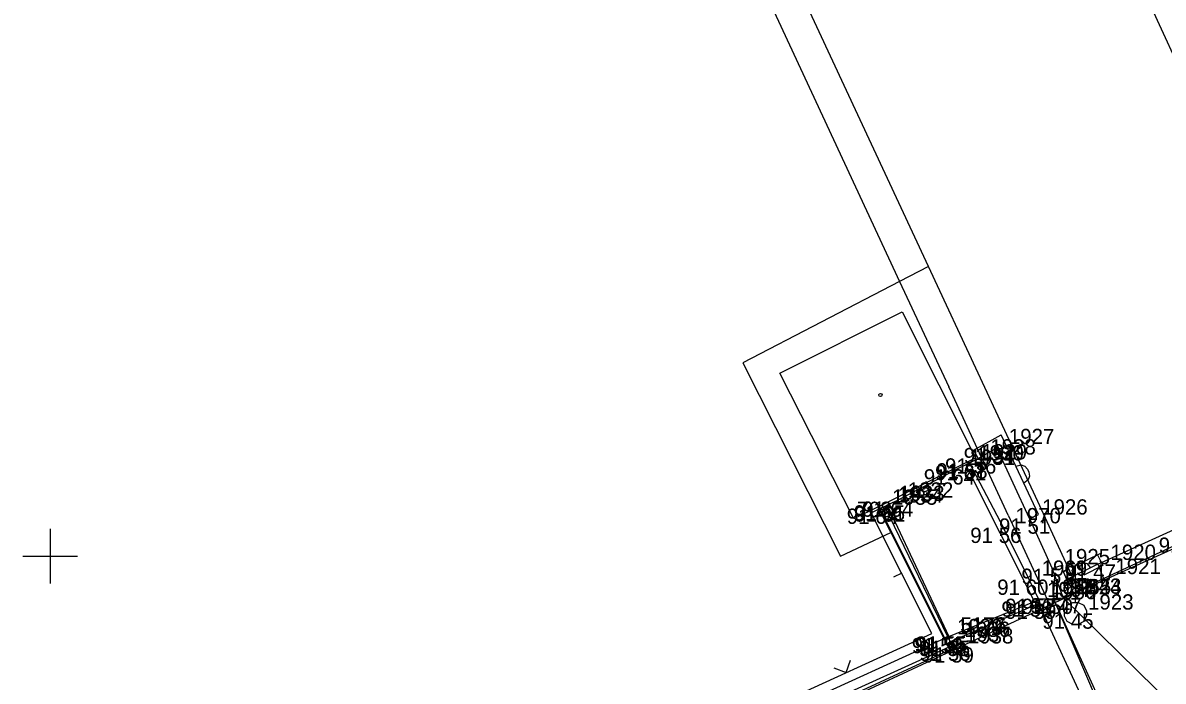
# Model space of a CAD drawing. Extents: x -711081 to -709338, y -1025122 to -1024092.
# Drawn here: x -710850.5 to -710829.62, y -1024952.29 to -1024940.24 of the extents above; entities that cross this region are included whole.
import ezdxf

# ---------------------------------------------------------------- set-up
doc = ezdxf.new("R2010")
doc.units = 0
for name, color, linetype in [('Ex_Minor Contours', 7, 'Continuous'), ('Z_body', 7, 'Continuous'), ('Z_body_cisla', 7, 'Continuous'), ('Z_body_vysky_redukovane', 7, 'Continuous'), ('Z_budova', 7, 'Continuous'), ('Z_chodnik', 7, 'Continuous'), ('Z_hektometricka_sit', 7, 'Continuous'), ('Z_katastr_cisla_stavebni', 7, 'Continuous'), ('Z_katastr_hranice', 7, 'Continuous'), ('Z_katastr_vnitrni_kresba', 7, 'Continuous'), ('Z_katastr_znacky_budov', 7, 'Continuous'), ('Z_obruba', 7, 'Continuous'), ('Z_ploty', 7, 'Continuous'), ('Z_ploty_znacky', 7, 'Continuous'), ('Z_rozhranni', 7, 'Continuous'), ('Z_site_vo_znaky', 7, 'Continuous'), ('Z_vstupy', 7, 'Continuous')]:
    doc.layers.add(name, color=color, linetype=linetype)

# ---------------------------------------------------------------- blocks, each defined once
blk = doc.blocks.new('POINT_DISPLAY')
blk.add_line((0, 0), (0, 0))
blk = doc.blocks.new('Z216')
for p, q in [((-0.17, 0), (-0.15, 0.1)), ((-0.15, 0.1), (-0.1, 0.15)), ((-0.1, 0.15), (-0.03, 0.17)), ((-0.03, 0.17), (0.03, 0.17)), ((0.03, 0.17), (0.1, 0.15)), ((0.1, 0.15), (0.15, 0.1)), ((0.15, 0.1), (0.17, 0))]:
    blk.add_line(p, q)
blk = doc.blocks.new('Z210')
blk.add_line((0, 0), (0, 0.17))
blk = doc.blocks.new('Z212')
for p, q in [((-0.17, 0.17), (0, 0)), ((0, 0), (0.17, 0.17))]:
    blk.add_line(p, q)
blk = doc.blocks.new('Z13')
for p, q in [((0, 0.88), (0.45, 1.1)), ((0.4, 1.07), (0.5, 0.88)), ((0, 0.2), (0, 0.88)), ((0.15, 0.7), (0.05, 0.9)), ((0.5, 0.88), (0.15, 0.7)), ((-0.2, 0.05), (-0.15, 0.15)), ((-0.2, -0.05), (-0.2, 0.05)), ((-0.15, 0.15), (-0.05, 0.2)), ((-0.05, 0.2), (0.05, 0.2)), ((0.05, 0.2), (0.15, 0.15)), ((0.15, 0.15), (0.2, 0.05)), ((0.2, 0.05), (0.2, -0.05)), ((-0.15, -0.15), (-0.2, -0.05)), ((-0.05, -0.2), (-0.15, -0.15)), ((0.05, -0.2), (-0.05, -0.2)), ((0.15, -0.15), (0.05, -0.2)), ((0.2, -0.05), (0.15, -0.15))]:
    blk.add_line(p, q)

msp = doc.modelspace()

# ---------------------------------------------------------------- linework, layer by layer
at = {"layer": 'Ex_Minor Contours'}
msp.add_lwpolyline([(-710830.494, -1024953.447), (-710831.589, -1024950.876), (-710831.607, -1024950.827), (-710831.618, -1024950.778), (-710831.624, -1024950.728), (-710831.624, -1024950.676), (-710831.608, -1024950.365)], dxfattribs=at)
at = {"layer": 'Z_budova'}
for p, q in [((-710833.1, -1024948.06), (-710833.01, -1024948.21)), ((-710833.01, -1024948.21), (-710833.17, -1024948.3)), ((-710833.24, -1024948.33), (-710833.4, -1024948.41)), ((-710833.17, -1024948.3), (-710833.24, -1024948.33)), ((-710834.72, -1024949.09), (-710834.81, -1024949.13)), ((-710834.68, -1024949.07), (-710834.72, -1024949.09)), ((-710834.53, -1024949), (-710834.68, -1024949.07))]:
    msp.add_line(p, q, dxfattribs=at)
at = {"layer": 'Z_chodnik'}
for p, q in [((-710831.98, -1024950.83), (-710833.24, -1024948.33)), ((-710834.68, -1024949.07), (-710833.55, -1024951.47)), ((-710833.49, -1024951.55), (-710831.91, -1024950.87)), ((-710831.91, -1024950.87), (-710831.98, -1024950.83)), ((-710831.91, -1024950.87), (-710830.73, -1024953.41)), ((-710833.49, -1024951.55), (-710833.42, -1024951.67)), ((-710833.42, -1024951.67), (-710838.7, -1024954.1))]:
    msp.add_line(p, q, dxfattribs=at)
at = {"layer": 'Z_hektometricka_sit'}
for p, q in [((-710850, -1024949.5), (-710850, -1024950.5)), ((-710850.5, -1024950), (-710849.5, -1024950))]:
    msp.add_line(p, q, dxfattribs=at)
at = {"layer": 'Z_katastr_hranice'}
for p, q in [((-710833.92, -1024944.7), (-710840.87, -1024929.76)), ((-710833.92, -1024944.7), (-710834.45, -1024944.97)), ((-710833.01, -1024946.65), (-710833.92, -1024944.7)), ((-710834.45, -1024944.97), (-710837.32, -1024946.46)), ((-710837.32, -1024946.46), (-710835.53, -1024950)), ((-710831.92, -1024949), (-710833.01, -1024946.65)), ((-710826.01, -1024948.3), (-710831.16, -1024950.65)), ((-710831.16, -1024950.65), (-710831.92, -1024949)), ((-710835.53, -1024950), (-710834.61, -1024949.57)), ((-710834.61, -1024949.57), (-710833.52, -1024951.75)), ((-710831.16, -1024950.65), (-710831.7, -1024950.9)), ((-710831.7, -1024950.9), (-710833.52, -1024951.75)), ((-710833.52, -1024951.75), (-710846.15, -1024957.6))]:
    msp.add_line(p, q, dxfattribs=at)
at = {"layer": 'Z_katastr_vnitrni_kresba'}
for p, q in [((-710841.66, -1024929.48), (-710834.45, -1024944.97)), ((-710826.01, -1024948.3), (-710829.87, -1024939.89)), ((-710834.45, -1024944.97), (-710833.55, -1024946.9)), ((-710836.64, -1024946.65), (-710834.4, -1024945.53)), ((-710834.4, -1024945.53), (-710833.06, -1024948.2)), ((-710835.29, -1024949.32), (-710836.64, -1024946.65)), ((-710832.46, -1024949.25), (-710833.55, -1024946.9)), ((-710834.84, -1024949.1), (-710833.06, -1024948.2)), ((-710834.84, -1024949.1), (-710835.29, -1024949.32)), ((-710834.61, -1024949.57), (-710834.84, -1024949.1)), ((-710832.46, -1024949.25), (-710831.7, -1024950.9))]:
    msp.add_line(p, q, dxfattribs=at)
at = {"layer": 'Z_katastr_znacky_budov'}
msp.add_circle((-710834.801, -1024947.05), 0.0293, dxfattribs=at)
at = {"layer": 'Z_obruba'}
for p, q in [((-710833.17, -1024948.3), (-710832.55, -1024949.48)), ((-710833.57, -1024951.48), (-710834.72, -1024949.09)), ((-710832.08, -1024950.43), (-710832.55, -1024949.48)), ((-710831.91, -1024950.78), (-710832.08, -1024950.43)), ((-710831.91, -1024950.78), (-710831.63, -1024950.78)), ((-710831.63, -1024950.78), (-710830.39, -1024953.52)), ((-710833.55, -1024951.47), (-710831.98, -1024950.83)), ((-710833.48, -1024951.64), (-710833.57, -1024951.48)), ((-710833.48, -1024951.64), (-710838.79, -1024954.04))]:
    msp.add_line(p, q, dxfattribs=at)
at = {"layer": 'Z_ploty'}
for p, q in [((-710833.1, -1024948.06), (-710832.59, -1024947.78)), ((-710831.91, -1024949.24), (-710832.59, -1024947.78)), ((-710833.01, -1024948.21), (-710832.67, -1024948.02)), ((-710832.07, -1024949.31), (-710832.67, -1024948.02)), ((-710834.97, -1024949.21), (-710834.81, -1024949.13)), ((-710833.86, -1024951.42), (-710834.97, -1024949.21)), ((-710833.62, -1024951.5), (-710834.81, -1024949.13)), ((-710832.07, -1024949.31), (-710831.91, -1024949.24)), ((-710830.82, -1024950.15), (-710831.39, -1024950.43)), ((-710830.82, -1024950.15), (-710830.72, -1024950.41)), ((-710831.66, -1024950.23), (-710831.5, -1024950.17)), ((-710831.45, -1024950.77), (-710831.66, -1024950.23)), ((-710831.39, -1024950.43), (-710831.5, -1024950.17)), ((-710830.72, -1024950.41), (-710831.45, -1024950.77)), ((-710838.84, -1024953.69), (-710833.86, -1024951.42)), ((-710838.77, -1024953.85), (-710833.62, -1024951.5))]:
    msp.add_line(p, q, dxfattribs=at)
at = {"layer": 'Z_rozhranni'}
for p, q in [((-710830.72, -1024950.41), (-710829.1, -1024949.66)), ((-710831.45, -1024950.77), (-710831.63, -1024950.78)), ((-710829.39, -1024952.79), (-710831.45, -1024950.77))]:
    msp.add_line(p, q, dxfattribs=at)
at = {"layer": 'Z_vstupy'}
for p, q in [((-710834.53, -1024949), (-710833.4, -1024948.41)), ((-710830.82, -1024950.15), (-710827.51, -1024948.64)), ((-710832.07, -1024949.31), (-710831.66, -1024950.23))]:
    msp.add_line(p, q, dxfattribs=at)

# ---------------------------------------------------------------- block references
at = {"layer": 'Z_body'}
for p in [(-710832.67, -1024948.02), (-710833.01, -1024948.21), (-710833.4, -1024948.41), (-710833.24, -1024948.33), (-710833.17, -1024948.3), (-710834.72, -1024949.09), (-710834.68, -1024949.07), (-710834.53, -1024949), (-710834.81, -1024949.13), (-710832.07, -1024949.31), (-710832.55, -1024949.48), (-710830.82, -1024950.15), (-710831.66, -1024950.23), (-710832.08, -1024950.43), (-710830.72, -1024950.41), (-710831.91, -1024950.78), (-710831.63, -1024950.78), (-710831.45, -1024950.77), (-710831.98, -1024950.83), (-710831.91, -1024950.87), (-710831.23, -1024951.05), (-710833.62, -1024951.5), (-710833.57, -1024951.48), (-710833.55, -1024951.47), (-710833.49, -1024951.55), (-710833.48, -1024951.64), (-710833.42, -1024951.67)]:
    msp.add_blockref('POINT_DISPLAY', p, dxfattribs=at)
at = {"layer": 'Z_ploty_znacky'}
for name, p, rotation in [('Z216', (-710832.25, -1024948.51), -65.10000000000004), ('Z216', (-710831.11, -1024950.29), 26.300000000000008), ('Z210', (-710834.41, -1024950.31), 116.69999999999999), ('Z212', (-710835.43, -1024952.13), 24.499999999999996)]:
    msp.add_blockref(name, p, dxfattribs=dict(at, rotation=rotation))
at = {"layer": 'Z_site_vo_znaky'}
msp.add_blockref('Z13', (-710831.23, -1024951.05), dxfattribs=at)

# ---------------------------------------------------------------- texts
at = {"layer": 'Z_body_cisla'}
for s, p in [('1928', (-710832.79, -1024948.14)), ('1927', (-710832.45, -1024947.95)), ('1931', (-710833.17, -1024948.33)), ('1930', (-710833.01, -1024948.25)), ('1929', (-710832.95, -1024948.23)), ('1932', (-710834.3, -1024948.93)), ('1935', (-710834.59, -1024949.06)), ('1934', (-710834.49, -1024949.02)), ('1933', (-710834.46, -1024948.99)), ('1926', (-710831.84, -1024949.24)), ('1970', (-710832.33, -1024949.4)), ('1925', (-710831.43, -1024950.15)), ('1920', (-710830.59, -1024950.07)), ('1969', (-710831.85, -1024950.36)), ('1921', (-710830.5, -1024950.33)), ('1967', (-710831.75, -1024950.75)), ('1968', (-710831.68, -1024950.7)), ('1966', (-710831.68, -1024950.79)), ('1965', (-710831.41, -1024950.7)), ('1924', (-710831.22, -1024950.7)), ('1923', (-710831, -1024950.98)), ('1939', (-710833.4, -1024951.43)), ('5177', (-710833.34, -1024951.4)), ('5176', (-710833.33, -1024951.4)), ('1936', (-710833.26, -1024951.48)), ('1937', (-710833.25, -1024951.57)), ('1938', (-710833.2, -1024951.6))]:
    msp.add_text(s, height=0.28, dxfattribs=at).set_placement(p)
at = {"layer": 'Z_body_vysky_redukovane'}
for s, p in [('91 54', (-710833.277, -1024948.3)), ('91 56', (-710833.617, -1024948.49)), ('91 64', (-710834.007, -1024948.69)), ('91 61', (-710833.8, -1024948.61)), ('91 58', (-710833.777, -1024948.58)), ('91 65', (-710835.287, -1024949.35)), ('91 61', (-710835.28, -1024949.37)), ('91 64', (-710835.137, -1024949.28)), ('91 64', (-710835.417, -1024949.41)), ('91 51', (-710832.63, -1024949.59)), ('91 56', (-710833.157, -1024949.76)), ('91 43', (-710829.707, -1024949.94)), ('91 47', (-710831.427, -1024950.43)), ('91 51', (-710832.22, -1024950.51)), ('91 60', (-710832.663, -1024950.71)), ('91 43', (-710831.327, -1024950.69)), ('91 57', (-710832.517, -1024951.06)), ('91 50', (-710832.213, -1024951.06)), ('91 47', (-710832.057, -1024951.05)), ('91 58', (-710832.587, -1024951.11)), ('91 59', (-710832.517, -1024951.15)), ('91 45', (-710831.837, -1024951.33)), ('91 53', (-710834.227, -1024951.78)), ('91 55', (-710834.177, -1024951.76)), ('91 55', (-710834.157, -1024951.75)), ('91 55', (-710834.097, -1024951.83)), ('91 56', (-710834.087, -1024951.92)), ('91 59', (-710834.027, -1024951.95))]:
    msp.add_text(s, height=0.28, dxfattribs=at).set_placement(p)
at = {"layer": 'Z_katastr_cisla_stavebni'}
msp.add_text('708', height=0.285, dxfattribs=at).set_placement((-710835.228, -1024949.289))

doc.saveas('drawing.dxf')
